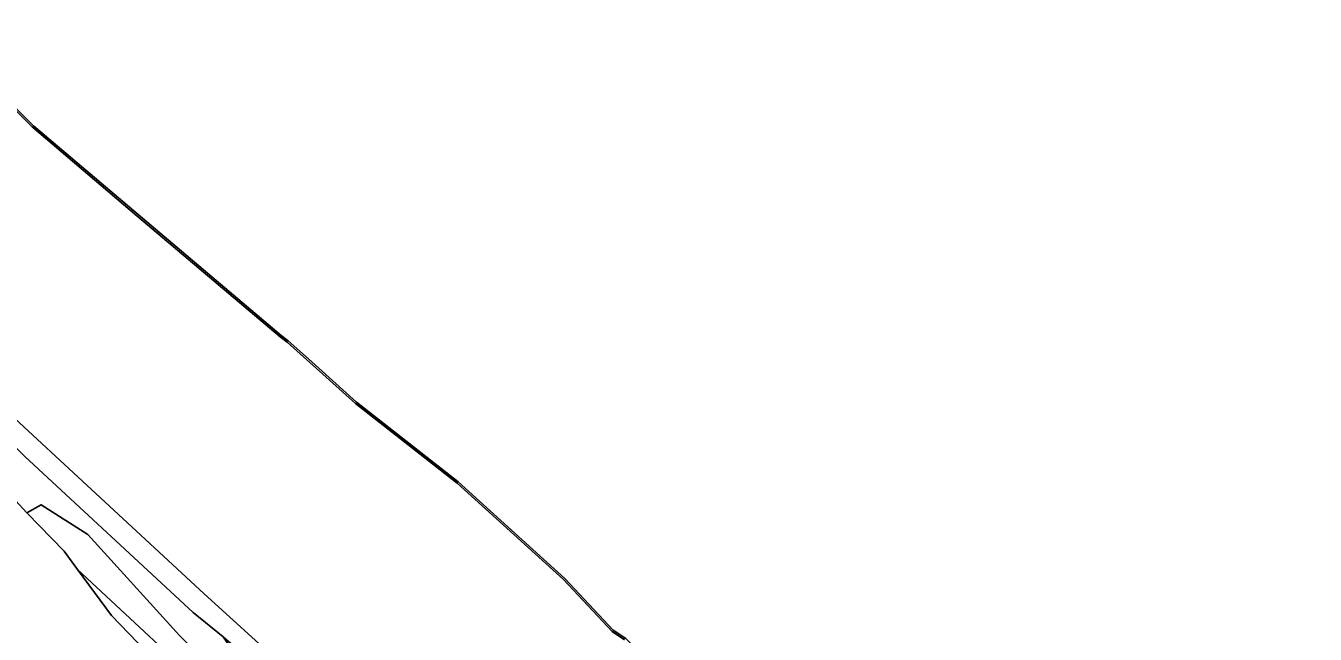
# Model space of a CAD drawing. Extents: x -770088 to -765625, y -1057899 to -1053934.
# Drawn here: x -768299 to -767933.8, y -1054107.5 to -1053935.3 of the extents above; entities that cross this region are included whole.
import ezdxf

# ---------------------------------------------------------------- set-up
doc = ezdxf.new("R2010")
doc.units = 0
for name, color, linetype in [('Hranice parcel', 7, 'Continuous'), ('Polygon ku', 7, 'Continuous'), ('Polygon parcely', 7, 'Continuous'), ('Vnitřní kresba', 7, 'Continuous')]:
    doc.layers.add(name, color=color, linetype=linetype)

msp = doc.modelspace()

# ---------------------------------------------------------------- linework, layer by layer
at = {"layer": 'Hranice parcel'}
for p, q in [((-768205.32, -1054041.81), (-768218.97, -1054029.55)), ((-768299.26, -1054057.14), (-768251.57, -1054101.33)), ((-768251.57, -1054101.33), (-768243.14, -1054108.2))]:
    msp.add_line(p, q, dxfattribs=at)
for points in [[(-768226.67, -1054022.94), (-768267.19, -1053988.72), (-768296.86, -1053963.56), (-768324.94, -1053935.29)], [(-768218.97, -1054029.55), (-768224.67, -1054024.42), (-768226.67, -1054022.94)], [(-768298.75, -1054073.08), (-768330.94, -1054038.2), (-768327.56, -1054032.47)], [(-768146.27, -1054091.68), (-768176.54, -1054064.33), (-768205.32, -1054041.81)], [(-768298.75, -1054073.08), (-768294.68, -1054070.84), (-768281.42, -1054079.3), (-768255.5, -1054107.81), (-768228.47, -1054134.91), (-768206.12, -1054164.53), (-768198.26, -1054170.04), (-768195.38, -1054180.12)], [(-768284.32, -1054089.16), (-768288.15, -1054083.94), (-768298.75, -1054073.08)], [(-768193.99, -1054185), (-768195.94, -1054182.97), (-768232.67, -1054145.78), (-768274.73, -1054102.22), (-768284.32, -1054089.16)], [(-768284.32, -1054089.16), (-768246.48, -1054124.33), (-768195.38, -1054180.12)], [(-768129.06, -1054108.65), (-768132.59, -1054106.35), (-768146.27, -1054091.68)]]:
    msp.add_lwpolyline(points, dxfattribs=at)
at = {"layer": 'Polygon ku'}
msp.add_lwpolyline([(-767902.02, -1054304.64), (-767951.88, -1054260.83), (-767978.58, -1054236.49), (-768011.59, -1054205.71), (-768025.89, -1054193.1), (-768056.5, -1054166.09), (-768100.06, -1054124.3), (-768106.2, -1054131.47), (-768114.37, -1054123.31), (-768115.78, -1054121.9), (-768129.06, -1054108.65), (-768132.59, -1054106.35), (-768146.27, -1054091.68), (-768176.54, -1054064.33), (-768205.32, -1054041.81), (-768218.97, -1054029.55), (-768224.67, -1054024.42), (-768226.67, -1054022.94), (-768267.19, -1053988.72), (-768296.86, -1053963.56), (-768324.94, -1053935.29)], dxfattribs=at)
at = {"layer": 'Polygon parcely'}
for points in [[(-767902.02, -1054304.64), (-767951.88, -1054260.83), (-767978.58, -1054236.49), (-768011.59, -1054205.71), (-768025.89, -1054193.1), (-768106.2, -1054131.47), (-768114.37, -1054123.31), (-768115.78, -1054121.9), (-768129.06, -1054108.65), (-768132.59, -1054106.35), (-768146.27, -1054091.68), (-768176.54, -1054064.33), (-768205.32, -1054041.81), (-768218.97, -1054029.55), (-768224.67, -1054024.42), (-768226.67, -1054022.94), (-768267.19, -1053988.72), (-768296.86, -1053963.56), (-768324.94, -1053935.29)], [(-768288.15, -1054083.94), (-768298.75, -1054073.08), (-768330.94, -1054038.2)], [(-768299.26, -1054057.14), (-768251.57, -1054101.33), (-768243.14, -1054108.2), (-768219.72, -1054128.63), (-768197.75, -1054148.69)], [(-767969.98, -1054439.94), (-767976.03, -1054427.87), (-767977.82, -1054424.32), (-767979.75, -1054421.79), (-767982.27, -1054418.47), (-768020.39, -1054368.36), (-768045.37, -1054338.03), (-768065.53, -1054317.26), (-768150.23, -1054230.52), (-768154.15, -1054226.44), (-768155.45, -1054225.08), (-768193.99, -1054185), (-768195.94, -1054182.97), (-768232.67, -1054145.78), (-768274.73, -1054102.22), (-768284.32, -1054089.16), (-768288.15, -1054083.94)]]:
    msp.add_lwpolyline(points, dxfattribs=at)
for points in [[(-768228.47, -1054134.91), (-768206.12, -1054164.53), (-768198.26, -1054170.04), (-768195.38, -1054180.12), (-768192.58, -1054183.19), (-768183.87, -1054172.01), (-768196.48, -1054157.6), (-768197.75, -1054148.69), (-768219.72, -1054128.63), (-768235.34, -1054119.45), (-768243.14, -1054108.2), (-768251.57, -1054101.33), (-768299.26, -1054057.14), (-768326.37, -1054030.44), (-768327.56, -1054032.47), (-768330.94, -1054038.2), (-768298.75, -1054073.08), (-768294.68, -1054070.84), (-768281.42, -1054079.3), (-768255.5, -1054107.81)], [(-768246.48, -1054124.33), (-768195.38, -1054180.12), (-768198.26, -1054170.04), (-768206.12, -1054164.53), (-768228.47, -1054134.91), (-768255.5, -1054107.81), (-768281.42, -1054079.3), (-768294.68, -1054070.84), (-768298.75, -1054073.08), (-768288.15, -1054083.94), (-768284.32, -1054089.16)], [(-768284.32, -1054089.16), (-768274.73, -1054102.22), (-768232.67, -1054145.78), (-768195.94, -1054182.97), (-768193.99, -1054185), (-768195.38, -1054180.12), (-768246.48, -1054124.33)]]:
    msp.add_lwpolyline(points, close=True, dxfattribs=at)
at = {"layer": 'Vnitřní kresba'}
for p, q in [((-768325.08, -1053935.85), (-768297.2, -1053963.92)), ((-768297.2, -1053963.92), (-768267.51, -1053989.1)), ((-768267.51, -1053989.1), (-768226.98, -1054023.33)), ((-768327.16, -1054023.32), (-768248.44, -1054096.07)), ((-768226.98, -1054023.33), (-768224.96, -1054024.83)), ((-768224.96, -1054024.83), (-768205.65, -1054042.19)), ((-768205.65, -1054042.19), (-768176.86, -1054064.71)), ((-768176.86, -1054064.71), (-768146.69, -1054091.97)), ((-768146.69, -1054091.97), (-768132.91, -1054106.74)), ((-768248.44, -1054096.07), (-768169.59, -1054167.52)), ((-768132.91, -1054106.74), (-768129.38, -1054109.04))]:
    msp.add_line(p, q, dxfattribs=at)

doc.saveas('drawing.dxf')
